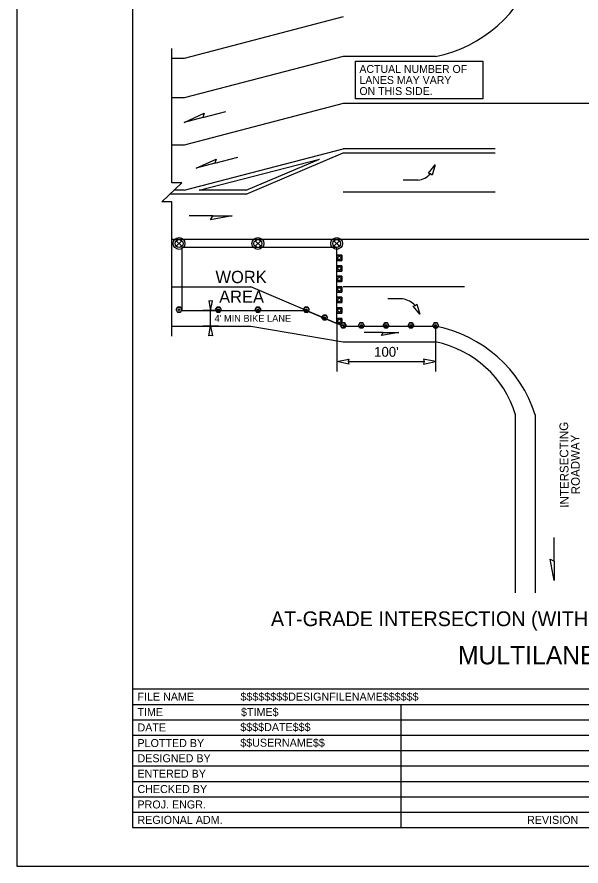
# Model space of a CAD drawing. Extents: x 99958 to 100176, y 99935 to 100011.
# Drawn here: x 100059.06 to 100063.64, y 99969.69 to 99976.58 of the extents above; entities that cross this region are included whole.
import ezdxf

# ---------------------------------------------------------------- set-up
doc = ezdxf.new("R2010")
doc.units = 0
for name, color, linetype in [('RD_ED_ShoulderPavedEdge', 7, 'Continuous'), ('RD_MK_LineDblYellowCenter', 7, 'Continuous'), ('RD_MK_LineEdgeWhite', 7, 'Continuous'), ('RD_MK_LineEdgeYellow', 7, 'Continuous'), ('RD_MK_LineLane', 7, 'Continuous'), ('SH_DE_DetailBody1Text', 7, 'Continuous'), ('SH_DE_DetailHeading1Text', 7, 'Continuous'), ('SH_DE_DetailHeading2Text', 7, 'Continuous'), ('SH_GI_PlotLimits', 7, 'Continuous'), ('SH_GI_SheetBorder', 7, 'Continuous'), ('SH_GI_SheetTextInCells', 7, 'Continuous'), ('SH_GI_TitleBlockText', 7, 'Continuous'), ('SH_TI_Tables', 7, 'Continuous'), ('TR_WZ_ArrowLeftStrRightTurn', 7, 'Continuous'), ('TR_WZ_TrafficCone', 7, 'Continuous'), ('TR_WZ_TrafficSafetyDrum', 7, 'Continuous'), ('TR_WZ_TubularMarker', 7, 'Continuous'), ('TR_WZ_WorkAreaLabel', 7, 'Continuous'), ('TR_WZ_WorkZoneDetails', 7, 'Continuous'), ('TR_WZ_WorkZoneTextCurrent', 7, 'Continuous')]:
    doc.layers.add(name, color=color, linetype=linetype)

msp = doc.modelspace()

# ---------------------------------------------------------------- linework, layer by layer
at = {"layer": 'RD_ED_ShoulderPavedEdge'}
for p, q in [((100061.7119, 99976.5844), (100060.42, 99976.2485)), ((100060.42, 99976.2485), (100060.32, 99976.2485)), ((100060.32, 99974.0724), (100060.9619, 99974.0724)), ((100060.9619, 99974.0724), (100061.7119, 99973.9444)), ((100061.7119, 99973.9444), (100062.4619, 99973.9444))]:
    msp.add_line(p, q, dxfattribs=at)
msp.add_lwpolyline([(100063.1119, 99971.9059), (100063.1119, 99973.3524)], dxfattribs=at)
msp.add_arc((100062.2915, 99973.1044), 0.8571, 16.8187, 78.52872, dxfattribs=at)
at = {"layer": 'RD_MK_LineDblYellowCenter'}
for p, q in [((100062.9455, 99975.5124), (100061.7119, 99975.5124)), ((100060.42, 99975.1764), (100060.3365, 99975.1764)), ((100060.9244, 99975.1764), (100060.543, 99975.1764)), ((100060.9244, 99975.1444), (100060.3035, 99975.1444))]:
    msp.add_line(p, q, dxfattribs=at)
at = {"layer": 'RD_MK_LineEdgeWhite'}
for p, q in [((100061.7119, 99976.2645), (100060.42, 99975.9285)), ((100062.4619, 99976.2645), (100061.7119, 99976.2645)), ((100060.42, 99975.9285), (100060.32, 99975.9285)), ((100063.2719, 99973.3524), (100063.2719, 99971.9059))]:
    msp.add_line(p, q, dxfattribs=at)
for centre, start, end in [((100062.257, 99977.3107), 281.08423, 342.18285), ((100062.257, 99973.0262), 17.81715, 78.91577)]:
    msp.add_arc(centre, 1.0661, start, end, dxfattribs=at)
at = {"layer": 'RD_MK_LineEdgeYellow'}
for p, q in [((100060.42, 99975.1764), (100061.7119, 99975.5124)), ((100060.543, 99975.1764), (100061.5199, 99975.4305)), ((100060.9244, 99975.1444), (100061.7119, 99975.4804)), ((100060.9244, 99975.1764), (100061.5199, 99975.4305)), ((100061.7119, 99975.4804), (100062.9455, 99975.4804)), ((100060.32, 99974.3924), (100060.9619, 99974.3924)), ((100061.7119, 99974.0724), (100062.4619, 99974.0724))]:
    msp.add_line(p, q, dxfattribs=at)
at = {"layer": 'RD_MK_LineLane'}
for points in [[(100061.7119, 99975.8804), (100060.42, 99975.5444)], [(100066.3819, 99975.8804), (100061.7119, 99975.8804)], [(100060.42, 99975.5444), (100060.32, 99975.5444)], [(100062.9455, 99975.1604), (100061.7119, 99975.1604)], [(100067.555, 99974.7764), (100060.32, 99974.7764)], [(100061.7119, 99974.0724), (100060.9619, 99974.3924)], [(100062.6955, 99974.3924), (100061.7119, 99974.3924)]]:
    msp.add_lwpolyline(points, dxfattribs=at)
at = {"layer": 'SH_GI_PlotLimits'}
msp.add_lwpolyline([(100059.0625, 99969.6875), (100076.0625, 99969.6875), (100076.0625, 99980.6875), (100059.0625, 99980.6875)], close=True, dxfattribs=at)
at = {"layer": 'SH_GI_SheetBorder'}
for p, q in [((100060, 99980.375), (100060, 99970)), ((100060, 99971.1259), (100075.75, 99971.1259)), ((100060, 99971.0008), (100067.4566, 99971.0008)), ((100062.179, 99971.0008), (100062.179, 99970)), ((100060, 99970.8757), (100062.1821, 99970.8757)), ((100062.1821, 99970.8757), (100065.4466, 99970.8757)), ((100060, 99970.7506), (100062.1821, 99970.7506)), ((100062.1821, 99970.7506), (100065.4466, 99970.7506)), ((100060, 99970.6255), (100065.4466, 99970.6255)), ((100060, 99970.5004), (100065.4466, 99970.5004)), ((100060, 99970.3753), (100065.4466, 99970.3753)), ((100060, 99970.2502), (100065.4466, 99970.2502)), ((100060, 99970.1251), (100065.4466, 99970.1251)), ((100060, 99970), (100075.75, 99970))]:
    msp.add_line(p, q, dxfattribs=at)
at = {"layer": 'SH_TI_Tables'}
msp.add_lwpolyline([(100061.8115, 99976.226), (100062.846, 99976.226), (100062.846, 99975.9191), (100061.8115, 99975.9191)], close=True, dxfattribs=at)
at = {"layer": 'TR_WZ_ArrowLeftStrRightTurn'}
for p, q in [((100062.3186, 99975.2587), (100062.1986, 99975.2587)), ((100062.1938, 99974.2942), (100062.0738, 99974.2942))]:
    msp.add_line(p, q, dxfattribs=at)
for points in [[(100062.4588, 99975.3822), (100062.4338, 99975.3003), (100062.4211, 99975.3115), (100062.4047, 99975.3158)], [(100062.3336, 99974.1692), (100062.2798, 99974.2359), (100062.2962, 99974.2402), (100062.309, 99974.2513)]]:
    msp.add_lwpolyline(points, close=True, dxfattribs=at)
for centre, radius, start, end in [((100062.2994, 99975.4218), 0.1642, 276.70577, 317.78335), ((100062.1725, 99974.1297), 0.1658, 41.75237, 82.61492)]:
    msp.add_arc(centre, radius, start, end, dxfattribs=at)
at = {"layer": 'TR_WZ_TrafficCone'}
for points in [[(100061.7016, 99974.6485), (100061.7016, 99974.6058), (100061.6589, 99974.6058), (100061.6589, 99974.6485), (100061.7016, 99974.6485)], [(100061.6589, 99974.6485), (100061.6589, 99974.6058), (100061.7016, 99974.6058), (100061.7016, 99974.6485), (100061.6589, 99974.6485)], [(100061.7016, 99974.5631), (100061.7016, 99974.5204), (100061.6589, 99974.5204), (100061.6589, 99974.5631), (100061.7016, 99974.5631)], [(100061.6589, 99974.5631), (100061.6589, 99974.5204), (100061.7016, 99974.5204), (100061.7016, 99974.5631), (100061.6589, 99974.5631)], [(100061.7016, 99974.4778), (100061.7016, 99974.4351), (100061.6589, 99974.4351), (100061.6589, 99974.4778), (100061.7016, 99974.4778)], [(100061.6589, 99974.4778), (100061.6589, 99974.4351), (100061.7016, 99974.4351), (100061.7016, 99974.4778), (100061.6589, 99974.4778)], [(100061.7016, 99974.3924), (100061.7016, 99974.3498), (100061.6589, 99974.3498), (100061.6589, 99974.3924), (100061.7016, 99974.3924)], [(100061.6589, 99974.3924), (100061.6589, 99974.3498), (100061.7016, 99974.3498), (100061.7016, 99974.3924), (100061.6589, 99974.3924)], [(100061.7016, 99974.3071), (100061.7016, 99974.2644), (100061.6589, 99974.2644), (100061.6589, 99974.3071), (100061.7016, 99974.3071)], [(100061.6589, 99974.3071), (100061.6589, 99974.2644), (100061.7016, 99974.2644), (100061.7016, 99974.3071), (100061.6589, 99974.3071)], [(100061.7016, 99974.2218), (100061.7016, 99974.1791), (100061.6589, 99974.1791), (100061.6589, 99974.2218), (100061.7016, 99974.2218)], [(100061.6589, 99974.2218), (100061.6589, 99974.1791), (100061.7016, 99974.1791), (100061.7016, 99974.2218), (100061.6589, 99974.2218)], [(100061.7016, 99974.1364), (100061.7016, 99974.0938), (100061.6589, 99974.0938), (100061.6589, 99974.1364), (100061.7016, 99974.1364)], [(100061.6589, 99974.1364), (100061.6589, 99974.0938), (100061.7016, 99974.0938), (100061.7016, 99974.1364), (100061.6589, 99974.1364)]]:
    msp.add_lwpolyline(points, dxfattribs=at)
for centre in [(100061.6803, 99974.6271), (100061.6803, 99974.5418), (100061.6803, 99974.4564), (100061.6803, 99974.3711), (100061.6803, 99974.2858), (100061.6803, 99974.2004), (100061.6803, 99974.1151)]:
    msp.add_circle(centre, 0.0133, dxfattribs=at)
at = {"layer": 'TR_WZ_TrafficSafetyDrum'}
for p, q in [((100060.3563, 99974.7671), (100060.4015, 99974.7218)), ((100060.4015, 99974.7671), (100060.3563, 99974.7218)), ((100060.9963, 99974.7671), (100061.0415, 99974.7218)), ((100061.0415, 99974.7671), (100060.9963, 99974.7218)), ((100061.6363, 99974.7671), (100061.6815, 99974.7218)), ((100061.6815, 99974.7671), (100061.6363, 99974.7218))]:
    msp.add_line(p, q, dxfattribs=at)
for centre, radius in [((100060.3789, 99974.7445), 0.048), ((100060.3789, 99974.7445), 0.048), ((100060.3789, 99974.7445), 0.032), ((100061.0189, 99974.7445), 0.048), ((100061.0189, 99974.7445), 0.048), ((100061.0189, 99974.7445), 0.032), ((100061.6589, 99974.7445), 0.048), ((100061.6589, 99974.7445), 0.048), ((100061.6589, 99974.7445), 0.032)]:
    msp.add_circle(centre, radius, dxfattribs=at)
at = {"layer": 'TR_WZ_TubularMarker'}
for points in [[(100060.3558, 99974.2071), (100060.3674, 99974.2271), (100060.3905, 99974.2271), (100060.402, 99974.2071), (100060.3905, 99974.1871), (100060.3674, 99974.1871)], [(100060.6758, 99974.2071), (100060.6874, 99974.2271), (100060.7105, 99974.2271), (100060.722, 99974.2071), (100060.7105, 99974.1871), (100060.6874, 99974.1871)], [(100060.9958, 99974.2071), (100061.0074, 99974.2271), (100061.0305, 99974.2271), (100061.042, 99974.2071), (100061.0305, 99974.1871), (100061.0074, 99974.1871)], [(100061.3888, 99974.2071), (100061.4004, 99974.2271), (100061.4235, 99974.2271), (100061.435, 99974.2071), (100061.4235, 99974.1871), (100061.4004, 99974.1871)], [(100061.5388, 99974.1431), (100061.5504, 99974.1631), (100061.5735, 99974.1631), (100061.585, 99974.1431), (100061.5735, 99974.1231), (100061.5504, 99974.1231)], [(100061.6888, 99974.0791), (100061.7004, 99974.0991), (100061.7235, 99974.0991), (100061.735, 99974.0791), (100061.7235, 99974.0591), (100061.7004, 99974.0591)], [(100061.8366, 99974.0791), (100061.8481, 99974.0991), (100061.8712, 99974.0991), (100061.8828, 99974.0791), (100061.8712, 99974.0591), (100061.8481, 99974.0591)], [(100062.0373, 99974.0791), (100062.0489, 99974.0991), (100062.072, 99974.0991), (100062.0835, 99974.0791), (100062.072, 99974.0591), (100062.0489, 99974.0591)], [(100062.2381, 99974.0791), (100062.2496, 99974.0991), (100062.2727, 99974.0991), (100062.2843, 99974.0791), (100062.2727, 99974.0591), (100062.2496, 99974.0591)], [(100062.4388, 99974.0791), (100062.4504, 99974.0991), (100062.4735, 99974.0991), (100062.485, 99974.0791), (100062.4735, 99974.0591), (100062.4504, 99974.0591)]]:
    msp.add_lwpolyline(points, close=True, dxfattribs=at)
for points in [[(100060.3674, 99974.1871), (100060.3905, 99974.1871), (100060.402, 99974.2071), (100060.3905, 99974.2271), (100060.3674, 99974.2271), (100060.3558, 99974.2071), (100060.3674, 99974.1871)], [(100060.6874, 99974.1871), (100060.7105, 99974.1871), (100060.722, 99974.2071), (100060.7105, 99974.2271), (100060.6874, 99974.2271), (100060.6758, 99974.2071), (100060.6874, 99974.1871)], [(100061.0074, 99974.1871), (100061.0305, 99974.1871), (100061.042, 99974.2071), (100061.0305, 99974.2271), (100061.0074, 99974.2271), (100060.9958, 99974.2071), (100061.0074, 99974.1871)], [(100061.4004, 99974.1871), (100061.4235, 99974.1871), (100061.435, 99974.2071), (100061.4235, 99974.2271), (100061.4004, 99974.2271), (100061.3888, 99974.2071), (100061.4004, 99974.1871)], [(100061.5504, 99974.1231), (100061.5735, 99974.1231), (100061.585, 99974.1431), (100061.5735, 99974.1631), (100061.5504, 99974.1631), (100061.5388, 99974.1431), (100061.5504, 99974.1231)], [(100061.7004, 99974.0591), (100061.7235, 99974.0591), (100061.735, 99974.0791), (100061.7235, 99974.0991), (100061.7004, 99974.0991), (100061.6888, 99974.0791), (100061.7004, 99974.0591)], [(100061.8481, 99974.0591), (100061.8712, 99974.0591), (100061.8828, 99974.0791), (100061.8712, 99974.0991), (100061.8481, 99974.0991), (100061.8366, 99974.0791), (100061.8481, 99974.0591)], [(100062.0489, 99974.0591), (100062.072, 99974.0591), (100062.0835, 99974.0791), (100062.072, 99974.0991), (100062.0489, 99974.0991), (100062.0373, 99974.0791), (100062.0489, 99974.0591)], [(100062.2496, 99974.0591), (100062.2727, 99974.0591), (100062.2843, 99974.0791), (100062.2727, 99974.0991), (100062.2496, 99974.0991), (100062.2381, 99974.0791), (100062.2496, 99974.0591)], [(100062.4504, 99974.0591), (100062.4735, 99974.0591), (100062.485, 99974.0791), (100062.4735, 99974.0991), (100062.4504, 99974.0991), (100062.4388, 99974.0791), (100062.4504, 99974.0591)]]:
    msp.add_lwpolyline(points, dxfattribs=at)
for centre in [(100060.3789, 99974.2071), (100060.6989, 99974.2071), (100061.0189, 99974.2071), (100061.4119, 99974.2071), (100061.5619, 99974.1431), (100061.7119, 99974.0791), (100061.8597, 99974.0791), (100062.0604, 99974.0791), (100062.2612, 99974.0791), (100062.4619, 99974.0791)]:
    msp.add_circle(centre, 0.00667, dxfattribs=at)
at = {"layer": 'TR_WZ_WorkZoneDetails'}
for p, q in [((100060.5727, 99975.7676), (100060.7594, 99975.8162)), ((100060.6694, 99975.396), (100060.8561, 99975.4446)), ((100060.6526, 99974.9685), (100060.4597, 99974.9685)), ((100060.6989, 99974.2004), (100060.5709, 99974.2004)), ((100060.6349, 99974.0724), (100060.6349, 99974.2004)), ((100060.6989, 99974.0724), (100060.5709, 99974.0724)), ((100061.6589, 99974.0951), (100061.6589, 99973.7045)), ((100062.4619, 99974.0724), (100062.4619, 99973.7045)), ((100062.0368, 99974.0208), (100061.8825, 99974.0208)), ((100061.7526, 99973.7845), (100062.3682, 99973.7845)), ((100063.4242, 99972.1631), (100063.4242, 99972.356))]:
    msp.add_line(p, q, dxfattribs=at)
msp.add_lwpolyline([(100060.32, 99973.9924), (100060.32, 99975.083), (100060.24, 99975.083), (100060.4, 99975.2379), (100060.32, 99975.2379), (100060.32, 99976.3285)], dxfattribs=at)
for points in [[(100060.4206, 99975.7281), (100060.5822, 99975.802), (100060.5727, 99975.7676)], [(100060.5172, 99975.3564), (100060.6789, 99975.4304), (100060.6694, 99975.396)], [(100060.8098, 99974.9685), (100060.6347, 99974.9376), (100060.6526, 99974.9685)], [(100060.4, 99974.2004), (100060.9619, 99974.2004), (100061.4119, 99974.2004), (100061.6589, 99974.0951), (100061.6589, 99974.0951), (100061.6589, 99974.4038), (100061.6589, 99974.7124), (100061.0295, 99974.7125), (100060.4, 99974.7124)], [(100060.6349, 99974.2004), (100060.6503, 99974.2791), (100060.6349, 99974.2754), (100060.6195, 99974.2791)], [(100060.6349, 99974.0724), (100060.6503, 99973.9938), (100060.6349, 99973.9975), (100060.6195, 99973.9938)], [(100062.1626, 99974.0208), (100062.0226, 99973.9961), (100062.0368, 99974.0208)], [(100061.6589, 99973.7845), (100061.7572, 99973.8037), (100061.7526, 99973.7845), (100061.7572, 99973.7652)], [(100062.4619, 99973.7845), (100062.3637, 99973.8037), (100062.3682, 99973.7845), (100062.3637, 99973.7652)], [(100063.4242, 99972.0059), (100063.3933, 99972.181), (100063.4242, 99972.1631)]]:
    msp.add_lwpolyline(points, close=True, dxfattribs=at)

# ---------------------------------------------------------------- texts
at = {"layer": 'SH_DE_DetailBody1Text'}
for s, p in [('INTERSECTING', (100063.5437, 99972.5989)), ('ROADWAY', (100063.6339, 99972.7079))]:
    msp.add_text(s, height=0.07, rotation=90.4626, dxfattribs=at).set_placement(p)
at = {"layer": 'SH_DE_DetailHeading1Text'}
msp.add_text('MULTILANE HIGHWAYS: SINGLE RIGHT LANE CLOSURE (45+ MPH, MAINTAIN EXISTING SPEED LIMIT)', height=0.15, rotation=360, dxfattribs=at).set_placement((100062.6439, 99971.3259))
at = {"layer": 'SH_DE_DetailHeading2Text'}
msp.add_text('AT-GRADE INTERSECTION (WITH TURN LANES): KEPT OPEN', height=0.12, rotation=360, dxfattribs=at).set_placement((100061.1244, 99971.6359))
at = {"layer": 'SH_GI_SheetTextInCells'}
for s, height, p in [('FILE NAME', 0.06505, (100060.041, 99971.0308)), ('TIME', 0.06505, (100060.041, 99970.9057)), ('DATE', 0.06505, (100060.041, 99970.7806)), ('PLOTTED BY', 0.06505, (100060.041, 99970.6538)), ('DESIGNED BY', 0.065052, (100060.041, 99970.5304)), ('ENTERED BY', 0.06505, (100060.041, 99970.4053)), ('CHECKED BY', 0.06505, (100060.041, 99970.2802)), ('PROJ. ENGR.', 0.065052, (100060.041, 99970.1551)), ('REGIONAL ADM.', 0.065052, (100060.041, 99970.03)), ('REVISION', 0.06505, (100063.2048, 99970.03))]:
    msp.add_text(s, height=height, dxfattribs=at).set_placement(p)
at = {"layer": 'SH_GI_TitleBlockText'}
for s, height, p in [('$$$$$$$$DESIGNFILENAME$$$$$$', 0.065052, (100060.8775, 99971.0308)), ('$TIME$', 0.06505, (100060.882, 99970.9059)), ('$$$$DATE$$$', 0.065052, (100060.8759, 99970.7835)), ('$$USERNAME$$', 0.065052, (100060.8759, 99970.6567))]:
    msp.add_text(s, height=height, dxfattribs=at).set_placement(p)
at = {"layer": 'SH_TI_Tables'}
for s, p in [('ACTUAL NUMBER OF', (100061.8435, 99976.13)), ('LANES MAY VARY', (100061.8435, 99976.0404)), ('ON THIS SIDE.', (100061.8435, 99975.9508))]:
    msp.add_text(s, height=0.064, rotation=360, dxfattribs=at).set_placement(p)
at = {"layer": 'TR_WZ_WorkAreaLabel'}
for s, p in [('WORK', (100060.6746, 99974.4225)), ('AREA', (100060.7043, 99974.2624))]:
    msp.add_text(s, height=0.1, dxfattribs=at).set_placement(p)
at = {"layer": 'TR_WZ_WorkZoneTextCurrent'}
for s, height, p in [("4' MIN BIKE LANE", 0.056, (100060.6669, 99974.1084)), ("100'", 0.08, (100061.963, 99973.8245))]:
    msp.add_text(s, height=height, dxfattribs=at).set_placement(p)

doc.saveas('drawing.dxf')
